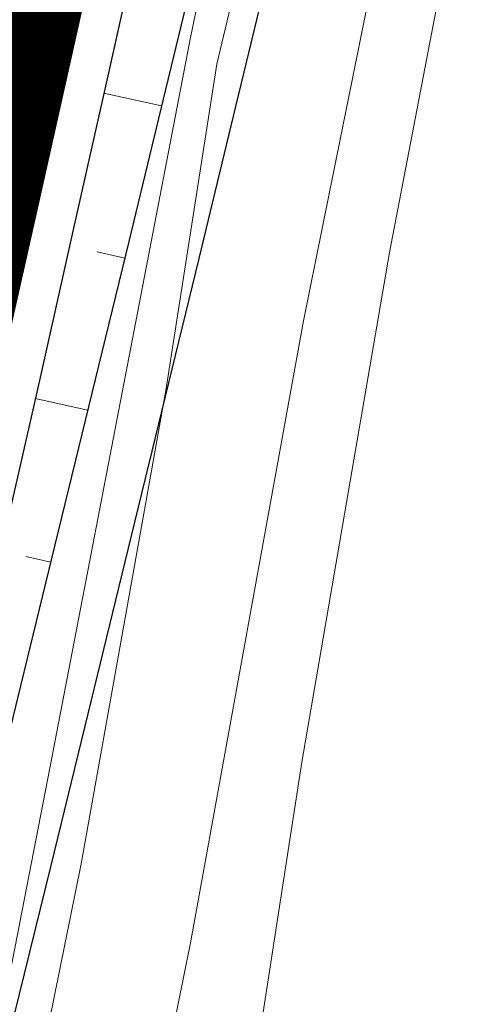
# Model space of a CAD drawing. Header units: metres. Extents: x 102313 to 104557, y 415820 to 422103.
# Tile 706 of 865: x 103756 to 103770, y 419313 to 419344. Entities that reach past the tile are written whole.
import ezdxf

# ---------------------------------------------------------------- set-up
doc = ezdxf.new("R2010")
doc.units = ezdxf.units.M
doc.header["$MEASUREMENT"] = 0
doc.linetypes.add('DGN Style 5', pattern=[84.730388, 36.313023, -48.417365])
doc.linetypes.add('KG-GV', pattern=[42, 12, -6, 0, -6, 12, -6])
for name, color, linetype, lineweight in [('00-50m-Bowgr-markering rijstrook', 4, 'DGN Style 5', 0), ('N-WE-GW-GRONDWERK-G', 3, 'Continuous', 30), ('N-WE-GW-GRONDWERK_KRUIN-G', 3, 'Continuous', 30), ('N-WE-GW-TALUDARCERING-G', 90, 'Continuous', 13), ('N-WE-KG-GRONDVERWERVING-G', 130, 'KG-GV', 30), ('N-WE-VH-KANTVERHARDING-GD', 6, 'Continuous', 30), ('Oever_slootkant', 92, 'Continuous', 0), ('water', 2, 'Continuous', 0)]:
    doc.layers.add(name, color=color, linetype=linetype, lineweight=lineweight)

msp = doc.modelspace()

# ---------------------------------------------------------------- linework, layer by layer
at = {"layer": '00-50m-Bowgr-markering rijstrook', "flags": 128}
msp.add_lwpolyline([(103905.514, 420045.784), (103904.698, 420040.858), (103903.88, 420035.933), (103903.059, 420031.008), (103902.236, 420026.084), (103901.411, 420021.16), (103900.583, 420016.236), (103899.753, 420011.313), (103899.224, 420008.191), (103898.92, 420006.391), (103898.084, 420001.468), (103897.246, 419996.547), (103896.406, 419991.625), (103895.563, 419986.705), (103894.718, 419981.784), (103893.87, 419976.864), (103893.019, 419971.945), (103892.618, 419969.629), (103892.166, 419967.026), (103891.311, 419962.107), (103890.453, 419957.189), (103889.592, 419952.271), (103888.729, 419947.353), (103887.864, 419942.437), (103886.996, 419937.52), (103886.125, 419932.604), (103885.252, 419927.688), (103884.376, 419922.773), (103883.498, 419917.859), (103882.618, 419912.944), (103881.735, 419908.031), (103880.849, 419903.117), (103879.961, 419898.204), (103879.07, 419893.292), (103878.177, 419888.38), (103877.281, 419883.468), (103876.383, 419878.557), (103875.483, 419873.647), (103874.579, 419868.737), (103873.674, 419863.827), (103872.765, 419858.918), (103871.855, 419854.009), (103870.942, 419849.101), (103870.242, 419844.153), (103869.539, 419839.205), (103868.834, 419834.257), (103868.126, 419829.31), (103867.416, 419824.363), (103866.703, 419819.416), (103865.988, 419814.469), (103865.27, 419809.523), (103864.55, 419804.577), (103863.827, 419799.631), (103863.101, 419794.685), (103862.373, 419789.74), (103861.643, 419784.795), (103860.91, 419779.85), (103860.174, 419774.906), (103859.436, 419769.961), (103858.695, 419765.017), (103857.952, 419760.074), (103857.245, 419756.467), (103856.99, 419755.172), (103856.027, 419750.272), (103855.06, 419745.371), (103854.922, 419744.671), (103854.092, 419740.472), (103853.121, 419735.573), (103852.147, 419730.674), (103851.171, 419725.776), (103850.192, 419720.878), (103849.211, 419715.981), (103848.227, 419711.084), (103847.241, 419706.188), (103846.252, 419701.292), (103845.261, 419696.397), (103844.267, 419691.502), (103843.271, 419686.608), (103842.272, 419681.714), (103841.271, 419676.821), (103840.267, 419671.929), (103839.261, 419667.037), (103838.252, 419662.145), (103837.241, 419657.254), (103836.227, 419652.363), (103835.211, 419647.473), (103834.192, 419642.584), (103833.171, 419637.695), (103832.148, 419632.806), (103831.121, 419627.918), (103830.093, 419623.031), (103829.061, 419618.144), (103828.028, 419613.257), (103826.992, 419608.372), (103825.953, 419603.486), (103824.912, 419598.601), (103823.868, 419593.717), (103822.822, 419588.833), (103821.773, 419583.95), (103820.722, 419579.068), (103819.668, 419574.185), (103818.612, 419569.304), (103817.554, 419564.423), (103816.493, 419559.542), (103815.429, 419554.662), (103814.363, 419549.783), (103813.294, 419544.904), (103813.293, 419544.9), (103812.223, 419540.026), (103811.15, 419535.148), (103810.073, 419530.271), (103808.995, 419525.394), (103807.914, 419520.518), (103806.83, 419515.642), (103805.744, 419510.767), (103804.656, 419505.893), (103803.565, 419501.019), (103802.471, 419496.145), (103801.375, 419491.273), (103800.277, 419486.4), (103799.176, 419481.529), (103798.072, 419476.658), (103796.966, 419471.787), (103795.858, 419466.917), (103794.747, 419462.048), (103793.633, 419457.179), (103792.518, 419452.311), (103791.399, 419447.443), (103790.278, 419442.576), (103789.155, 419437.709), (103788.029, 419432.843), (103786.901, 419427.978), (103785.77, 419423.113), (103784.637, 419418.249), (103783.501, 419413.385), (103782.363, 419408.522), (103781.222, 419403.659), (103780.079, 419398.797), (103778.933, 419393.936), (103777.785, 419389.075), (103776.561, 419384.232), (103775.335, 419379.39), (103774.106, 419374.549), (103772.875, 419369.708), (103771.642, 419364.868), (103770.406, 419360.028), (103769.24, 419355.172), (103769.157, 419354.826), (103768.072, 419350.316), (103766.902, 419345.461), (103765.729, 419340.606), (103764.553, 419335.752), (103763.375, 419330.899), (103762.195, 419326.046), (103761.012, 419321.194), (103759.827, 419316.342), (103758.639, 419311.491), (103757.449, 419306.641), (103756.256, 419301.791), (103755.06, 419296.942), (103753.863, 419292.093), (103752.663, 419287.245), (103751.46, 419282.398), (103750.255, 419277.551), (103749.047, 419272.705), (103747.837, 419267.86), (103746.624, 419263.015), (103745.409, 419258.17), (103744.192, 419253.327), (103742.972, 419248.484), (103741.749, 419243.641), (103740.524, 419238.8), (103739.297, 419233.959), (103738.067, 419229.118), (103736.834, 419224.278), (103735.6, 419219.439), (103734.362, 419214.6), (103733.122, 419209.762), (103731.88, 419204.925), (103730.635, 419200.088), (103729.388, 419195.252), (103728.138, 419190.417), (103727.152, 419186.606), (103726.886, 419185.582), (103725.632, 419180.747), (103724.375, 419175.913), (103723.116, 419171.08), (103721.855, 419166.247), (103721.676, 419165.562), (103720.591, 419161.414), (103719.325, 419156.582), (103718.057, 419151.751), (103716.787, 419146.92), (103715.515, 419142.09), (103714.24, 419137.261), (103712.963, 419132.432), (103711.684, 419127.604), (103710.403, 419122.776), (103709.119, 419117.949), (103707.833, 419113.122), (103706.545, 419108.296), (103705.255, 419103.471), (103703.963, 419098.646), (103702.668, 419093.822), (103701.371, 419088.999), (103700.072, 419084.176), (103698.77, 419079.353), (103697.467, 419074.532), (103696.161, 419069.711), (103694.853, 419064.89), (103693.543, 419060.07), (103692.23, 419055.251), (103690.915, 419050.432), (103689.599, 419045.614), (103688.279, 419040.796), (103686.958, 419035.979), (103685.634, 419031.163), (103684.309, 419026.347), (103682.981, 419021.532), (103681.65, 419016.718), (103680.318, 419011.904), (103678.983, 419007.091), (103677.646, 419002.278), (103676.307, 418997.466), (103674.966, 418992.655), (103673.622, 418987.844), (103672.276, 418983.034), (103670.928, 418978.225), (103669.578, 418973.416), (103668.225, 418968.607), (103666.871, 418963.8), (103665.514, 418958.993), (103664.155, 418954.186), (103662.793, 418949.381), (103661.43, 418944.575), (103660.064, 418939.771), (103658.696, 418934.967), (103657.326, 418930.164), (103655.954, 418925.361), (103654.579, 418920.559), (103653.202, 418915.758), (103651.823, 418910.957), (103650.442, 418906.157), (103649.058, 418901.358), (103647.673, 418896.559), (103646.285, 418891.761), (103644.894, 418886.963), (103643.502, 418882.166), (103642.108, 418877.37), (103640.711, 418872.575), (103639.312, 418867.78), (103637.911, 418862.985), (103636.507, 418858.192), (103635.102, 418853.399), (103633.694, 418848.606), (103632.284, 418843.815), (103630.872, 418839.024), (103629.457, 418834.233), (103628.04, 418829.443), (103626.622, 418824.654), (103625.2, 418819.866), (103623.777, 418815.078), (103622.352, 418810.291), (103620.924, 418805.505), (103619.494, 418800.719), (103618.062, 418795.934), (103616.628, 418791.149), (103615.67, 418787.959), (103615.191, 418786.365), (103613.752, 418781.582), (103612.311, 418776.8), (103610.868, 418772.018), (103609.423, 418767.237), (103607.975, 418762.456), (103606.525, 418757.676), (103605.073, 418752.897), (103603.619, 418748.119), (103602.163, 418743.341), (103600.704, 418738.564), (103599.243, 418733.787), (103597.78, 418729.011), (103596.315, 418724.236), (103594.848, 418719.462), (103593.378, 418714.688), (103591.906, 418709.915), (103590.432, 418705.143), (103588.956, 418700.371), (103587.478, 418695.6), (103585.997, 418690.829), (103584.514, 418686.06), (103583.029, 418681.291), (103581.542, 418676.522), (103580.053, 418671.755), (103578.561, 418666.988), (103577.067, 418662.222), (103575.571, 418657.456), (103574.073, 418652.691), (103572.573, 418647.927), (103571.07, 418643.164), (103569.565, 418638.401)], dxfattribs=at)
at = {"layer": 'N-WE-GW-GRONDWERK-G', "flags": 128}
msp.add_lwpolyline([(103759.574, 419347.229), (103758.488, 419342.357), (103757.398, 419337.487), (103756.303, 419332.617), (103755.203, 419327.748), (103754.099, 419322.881), (103752.99, 419318.014), (103751.876, 419313.149), (103750.758, 419308.284), (103749.635, 419303.421), (103748.508, 419298.559), (103747.375, 419293.697), (103746.239, 419288.837), (103745.097, 419283.978), (103743.951, 419279.12), (103743.012, 419275.1)], dxfattribs=at)
at = {"layer": 'N-WE-GW-GRONDWERK_KRUIN-G', "flags": 128}
msp.add_lwpolyline([(103761.507, 419346.763), (103760.334, 419341.911), (103759.16, 419337.06), (103757.982, 419332.209), (103756.803, 419327.359), (103755.62, 419322.509), (103754.436, 419317.661), (103753.248, 419312.812), (103752.059, 419307.965), (103750.867, 419303.118), (103749.672, 419298.271), (103748.475, 419293.426), (103747.276, 419288.58), (103746.073, 419283.736), (103744.869, 419278.892), (103743.883, 419274.877)], dxfattribs=at)
at = {"layer": 'N-WE-GW-TALUDARCERING-G', "flags": 128}
for points in [[(103758.364, 419341.801), (103760.208, 419341.389)], [(103758.151, 419336.725), (103759.03, 419336.527)], [(103756.173, 419332.044), (103757.85, 419331.666)], [(103755.869, 419326.986), (103756.668, 419326.805)]]:
    msp.add_lwpolyline(points, dxfattribs=at)
at = {"layer": 'N-WE-KG-GRONDVERWERVING-G', "linetype": 'Continuous', "lineweight": 0, "ltscale": 5, "const_width": 7.5, "flags": 128}
msp.add_lwpolyline([(103754.714, 419348.402), (103753.628, 419343.533), (103752.539, 419338.665), (103751.444, 419333.798), (103750.345, 419328.931), (103749.241, 419324.066), (103748.133, 419319.202), (103747.02, 419314.339), (103745.902, 419309.477), (103744.78, 419304.616), (103743.653, 419299.757), (103742.522, 419294.898), (103741.385, 419290.04), (103740.245, 419285.184), (103739.099, 419280.328), (103737.949, 419275.474), (103736.754, 419270.631), (103735.58, 419265.782), (103734.426, 419260.928), (103733.288, 419256.071), (103732.162, 419251.21), (103731.046, 419246.346)], dxfattribs=at)
at = {"layer": 'N-WE-VH-KANTVERHARDING-GD', "flags": 128}
msp.add_lwpolyline([(103763.742, 419346.223), (103762.57, 419341.37), (103761.395, 419336.518), (103760.217, 419331.666), (103759.037, 419326.815), (103757.855, 419321.964), (103756.67, 419317.114), (103755.482, 419312.265), (103754.292, 419307.416), (103753.1, 419302.568), (103751.905, 419297.72), (103750.708, 419292.873), (103749.508, 419288.027), (103748.306, 419283.181), (103747.101, 419278.336), (103745.894, 419273.492), (103744.684, 419268.648), (103743.472, 419263.805), (103742.257, 419258.962), (103741.04, 419254.12), (103739.82, 419249.279)], dxfattribs=at)
at = {"layer": 'Oever_slootkant', "flags": 128}
for points in [[(103764.543, 419359.596), (103764.307, 419358.756), (103761.137, 419343.632), (103756.641, 419320.228), (103752.846, 419300.768), (103747.535, 419274.809)], [(103769.189, 419345.59), (103767.485, 419336.702), (103764.685, 419320.415), (103762.142, 419303.963), (103758.281, 419287.201), (103754.918, 419269.188), (103752.637, 419258.034), (103750.223, 419244.311)]]:
    msp.add_lwpolyline(points, dxfattribs=at)
at = {"layer": 'water', "flags": 128}
for points in [[(103740.618, 419238.729), (103741.446, 419239.919), (103741.858, 419241.163), (103742.276, 419242.653), (103746.215, 419261.084), (103748.965, 419274.841), (103752.334, 419291.02), (103757.636, 419317.167), (103760.339, 419332.297), (103761.968, 419342.721), (103763.709, 419350.022), (103765.5, 419359.04), (103766.169, 419359.223), (103766.282, 419359.196)], [(103766.282, 419359.196), (103768.952, 419358.566), (103769.24, 419358.053), (103769.357, 419357.587), (103768.726, 419354.24), (103764.736, 419334.526), (103761.13, 419314.642)], [(103761.13, 419314.642), (103755.741, 419287.963), (103749.025, 419256.34), (103746.496, 419244.252), (103745.16, 419239.495), (103744.432, 419237.783), (103743.889, 419236.968)]]:
    msp.add_lwpolyline(points, dxfattribs=at)

doc.saveas('drawing.dxf')
